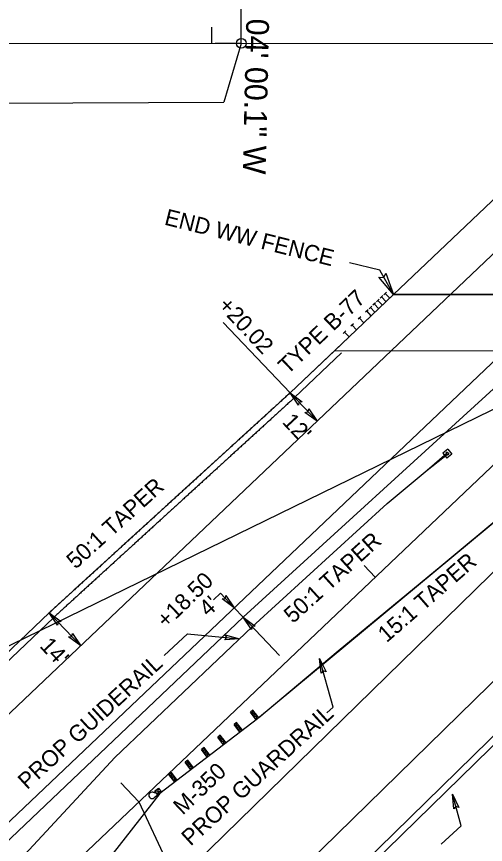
# Model space of a CAD drawing. Extents: x 2389694 to 2405615, y 547005 to 573532.
# Drawn here: x 2397548.9 to 2397692.7, y 559211.7 to 559465.7 of the extents above; entities that cross this region are included whole.
import ezdxf

# ---------------------------------------------------------------- set-up
doc = ezdxf.new("R2010")
doc.units = 0
for name, color, linetype in [('Old_Level_11', 7, 'Continuous'), ('Prop Approach Slab', 7, 'Continuous'), ('Prop Approach Slab Hatching', 7, 'Continuous'), ('Prop Cable Guiderail Anchor Unit CELL', 7, 'Continuous'), ('Prop Cable Guiderail Double Face', 7, 'Continuous'), ('Prop Conc Expressway Gutter', 7, 'Continuous'), ('Prop Dimension', 7, 'Continuous'), ('Prop Dimension Text', 7, 'Continuous'), ('Prop DSN Text', 7, 'Continuous'), ('Prop EOT', 7, 'Continuous'), ('Prop GRAU M350 Approach CELL', 7, 'Continuous'), ('Prop Guardrail', 7, 'Continuous'), ('Prop Horizontal Alignment', 7, 'Continuous'), ('Prop Horizontal Alignment Direction Label', 7, 'Continuous'), ('Prop Horizontal Alignment Station Label', 7, 'Continuous'), ('Prop Horizontal Alignment Tick Large', 7, 'Continuous'), ('Prop Horizontal Alignment Tick Small', 7, 'Continuous'), ('Prop Lane Lines', 7, 'Continuous'), ('Prop SAU III Approach CELL', 7, 'Continuous')]:
    doc.layers.add(name, color=color, linetype=linetype)

# ---------------------------------------------------------------- blocks, each defined once
blk = doc.blocks.new('TERM')
at = {"layer": 'Old_Level_11'}
blk.add_lwpolyline([(-0.01375, 0.00225), (0, 0), (-0.01375, -0.0025), (-0.012, 0)], close=True, dxfattribs=at)

msp = doc.modelspace()

# ---------------------------------------------------------------- linework, layer by layer
at = {"layer": 'Prop Approach Slab'}
for p, q in [((2397827.94, 559535.82), (2397664.46, 559380.39)), ((2397664.46, 559380.39), (2397646.34, 559363.16)), ((2397664.46, 559380.39), (2397725.49, 559380.46))]:
    msp.add_line(p, q, dxfattribs=at)
at = {"layer": 'Prop Approach Slab Hatching'}
msp.add_lwpolyline([(2397664.46, 559380.39), (2397646.34, 559363.16), (2397707.41, 559363.27), (2397725.49, 559380.46)], close=True, dxfattribs=at)
at = {"layer": 'Prop Cable Guiderail Anchor Unit CELL'}
for p, q in [((2397674.8, 559326.5), (2397680.84, 559331.76)), ((2397674.8, 559326.5), (2397680.96, 559331.61)), ((2397674.8, 559326.5), (2397681.07, 559331.44)), ((2397681.09, 559333.02), (2397679.55, 559331.74)), ((2397679.55, 559331.74), (2397680.83, 559330.2)), ((2397680.88, 559332.09), (2397680.5, 559331.77)), ((2397680.5, 559331.77), (2397681.03, 559331.13)), ((2397682.37, 559331.48), (2397680.83, 559330.2)), ((2397680.88, 559332.09), (2397681.42, 559331.45)), ((2397681.42, 559331.45), (2397681.03, 559331.13)), ((2397681.09, 559333.02), (2397682.37, 559331.48)), ((2397662.49, 559316.28), (2397674.8, 559326.5)), ((2397674.8, 559326.5), (2397674.8, 559326.5))]:
    msp.add_line(p, q, dxfattribs=at)
at = {"layer": 'Prop Cable Guiderail Double Face'}
for p, q in [((2397662.49, 559316.28), (2397621.1, 559278.45)), ((2397621.1, 559278.45), (2397578.98, 559238.42)), ((2397578.98, 559238.42), (2397374.65, 559017.94))]:
    msp.add_line(p, q, dxfattribs=at)
at = {"layer": 'Prop Conc Expressway Gutter'}
for p, q in [((2397648.55, 559362.51), (2397634.13, 559348.79)), ((2397067.44, 558812.79), (2397560.28, 559281.35)), ((2397717.75, 559267.14), (2396556.62, 558131.22))]:
    msp.add_line(p, q, dxfattribs=at)
for points in [[(2397634.1, 559348.77), (2397633.6, 559348.31), (2397633.1, 559347.86), (2397632.6, 559347.4), (2397632.11, 559346.95), (2397631.6, 559346.49), (2397631.11, 559346.04), (2397630.61, 559345.58), (2397630.1, 559345.12), (2397629.61, 559344.67), (2397629.11, 559344.21), (2397628.61, 559343.76), (2397628.11, 559343.3), (2397627.62, 559342.85), (2397627.11, 559342.39), (2397626.61, 559341.93), (2397626.12, 559341.48), (2397625.61, 559341.02), (2397625.12, 559340.57), (2397624.62, 559340.11), (2397624.12, 559339.66), (2397623.62, 559339.2), (2397623.13, 559338.75), (2397622.62, 559338.29), (2397622.12, 559337.83), (2397621.63, 559337.38), (2397621.12, 559336.92), (2397620.63, 559336.47), (2397620.13, 559336.01), (2397619.63, 559335.56), (2397619.13, 559335.1), (2397618.63, 559334.64), (2397618.13, 559334.19), (2397617.63, 559333.73), (2397617.14, 559333.28), (2397616.63, 559332.82), (2397616.14, 559332.36), (2397615.64, 559331.91), (2397615.13, 559331.45), (2397614.64, 559331), (2397614.14, 559330.54), (2397613.64, 559330.08), (2397613.14, 559329.63), (2397612.65, 559329.17), (2397612.14, 559328.72), (2397611.64, 559328.26), (2397611.15, 559327.8), (2397610.64, 559327.35), (2397610.15, 559326.89), (2397609.65, 559326.44), (2397609.15, 559325.98), (2397608.65, 559325.53), (2397608.15, 559325.07), (2397607.65, 559324.61), (2397607.15, 559324.16), (2397606.66, 559323.7), (2397606.15, 559323.24), (2397605.66, 559322.79), (2397605.16, 559322.33), (2397604.66, 559321.88), (2397604.16, 559321.42), (2397603.66, 559320.97), (2397603.16, 559320.51), (2397602.66, 559320.05), (2397602.17, 559319.6), (2397601.66, 559319.14), (2397601.17, 559318.69), (2397600.67, 559318.23), (2397600.16, 559317.77), (2397599.67, 559317.32), (2397599.17, 559316.86), (2397598.67, 559316.41), (2397598.17, 559315.95), (2397597.68, 559315.5), (2397597.17, 559315.04)], [(2397597.17, 559315.04), (2397596.67, 559314.58), (2397596.18, 559314.13), (2397595.67, 559313.67), (2397595.18, 559313.22), (2397594.68, 559312.76), (2397594.18, 559312.31), (2397593.68, 559311.85), (2397593.18, 559311.39), (2397592.68, 559310.94), (2397592.18, 559310.48), (2397591.69, 559310.03), (2397591.18, 559309.57), (2397590.69, 559309.12), (2397590.19, 559308.66), (2397589.69, 559308.2), (2397589.19, 559307.75), (2397588.69, 559307.29), (2397588.19, 559306.84), (2397587.69, 559306.38), (2397587.2, 559305.93), (2397586.69, 559305.47), (2397586.2, 559305.02), (2397585.7, 559304.56), (2397585.2, 559304.1), (2397584.7, 559303.65), (2397584.2, 559303.19), (2397583.7, 559302.74), (2397583.2, 559302.28), (2397582.71, 559301.83), (2397582.2, 559301.37), (2397581.7, 559300.91), (2397581.21, 559300.46), (2397580.7, 559300), (2397580.21, 559299.55), (2397579.71, 559299.09), (2397579.21, 559298.64), (2397578.71, 559298.18), (2397578.21, 559297.72), (2397577.71, 559297.27), (2397577.21, 559296.81), (2397576.72, 559296.36), (2397576.21, 559295.9), (2397575.72, 559295.45), (2397575.22, 559294.99), (2397574.72, 559294.53), (2397574.22, 559294.08), (2397573.72, 559293.62), (2397573.22, 559293.17), (2397572.72, 559292.71), (2397572.23, 559292.26), (2397571.72, 559291.8), (2397571.22, 559291.34), (2397570.73, 559290.89), (2397570.23, 559290.43), (2397569.73, 559289.98), (2397569.23, 559289.52), (2397568.73, 559289.07), (2397568.23, 559288.61), (2397567.74, 559288.16), (2397567.23, 559287.7), (2397566.73, 559287.24), (2397566.24, 559286.79), (2397565.74, 559286.33), (2397565.24, 559285.88), (2397564.74, 559285.42), (2397564.24, 559284.97), (2397563.74, 559284.51), (2397563.24, 559284.05), (2397562.74, 559283.6), (2397562.24, 559283.14), (2397561.75, 559282.69), (2397561.24, 559282.23), (2397560.25, 559281.32)]]:
    msp.add_spline(points, degree=3, dxfattribs=at)
at = {"layer": 'Prop Dimension'}
for p, q in [((2397641.02, 559341.55), (2397612.24, 559371.81)), ((2397732.13, 559363.31), (2397531.67, 559265.38)), ((2397646.34, 559363.16), (2397817.91, 559363.47)), ((2397609.25, 559286.72), (2397611.41, 559288.76)), ((2397611.41, 559288.76), (2397615.64, 559284.31)), ((2397568.55, 559272.65), (2397558.9, 559282.8)), ((2397615.64, 559284.31), (2397618.4, 559281.41)), ((2397618.4, 559281.41), (2397629.54, 559269.69))]:
    msp.add_line(p, q, dxfattribs=at)
for points in [[(2397635.29, 559346.45), (2397632.75, 559350.24), (2397636.45, 559347.51), (2397635.47, 559347.38)], [(2397638.48, 559345.34), (2397641.02, 559341.55), (2397637.32, 559344.27), (2397638.29, 559344.41)], [(2397613.1, 559288.1), (2397615.64, 559284.31), (2397611.94, 559287.03), (2397612.92, 559287.17)], [(2397561.44, 559279), (2397558.9, 559282.8), (2397562.6, 559280.07), (2397561.63, 559279.94)], [(2397620.94, 559277.61), (2397618.4, 559281.41), (2397622.1, 559278.68), (2397621.12, 559278.54)], [(2397566.01, 559276.45), (2397568.55, 559272.65), (2397564.85, 559275.38), (2397565.83, 559275.51)]]:
    msp.add_lwpolyline(points, close=True, dxfattribs=at)
at = {"layer": 'Prop DSN Text'}
for p, q in [((2397660.26, 559387.9), (2397651.03, 559390.2)), ((2397664.46, 559380.39), (2397660.26, 559387.9)), ((2397594.17, 559269.71), (2397601.29, 559276.32)), ((2397601.29, 559276.32), (2397617.29, 559274.84)), ((2397645.96, 559253.83), (2397641.81, 559268.78)), ((2397645.96, 559253.83), (2397644.07, 559252.11)), ((2397685.26, 559217.44), (2397682.57, 559227.16)), ((2397586.42, 559224.79), (2397617.92, 559157.34)), ((2397685.26, 559217.44), (2397679.05, 559211.78))]:
    msp.add_line(p, q, dxfattribs=at)
for points in [[(2397612.88, 559276.01), (2397617.29, 559274.84), (2397612.71, 559274.44), (2397613.36, 559275.19)], [(2397642.25, 559264.23), (2397641.81, 559268.78), (2397643.78, 559264.63), (2397642.86, 559264.97)], [(2397683.01, 559222.62), (2397682.57, 559227.16), (2397684.54, 559223.01), (2397683.61, 559223.35)]]:
    msp.add_lwpolyline(points, close=True, dxfattribs=at)
at = {"layer": 'Prop EOT'}
for p, q in [((2397075.71, 558804.1), (2398839.56, 560481.03)), ((2397092.24, 558786.7), (2398856.1, 560463.63)), ((2397708, 559363.27), (2397618.4, 559281.41)), ((2397646.34, 559363.16), (2397632.75, 559350.24)), ((2397743.18, 559350.37), (2397622.76, 559250.27)), ((2396531.69, 558157.19), (2397732.72, 559332.14)), ((2397749.26, 559314.75), (2396548.23, 558139.8)), ((2397066.06, 558814.24), (2397558.9, 559282.8)), ((2397095, 558783.8), (2397618.4, 559281.41)), ((2397719.15, 559265.71), (2396558.02, 558129.79)), ((2397622.76, 559250.27), (2397591.07, 559225.96)), ((2397592.81, 559227.3), (2397504.06, 559114.05))]:
    msp.add_line(p, q, dxfattribs=at)
for points in [[(2397632.75, 559350.25), (2397632.25, 559349.79), (2397631.75, 559349.34), (2397631.25, 559348.88), (2397630.76, 559348.42), (2397630.25, 559347.97), (2397629.76, 559347.51), (2397629.26, 559347.06), (2397628.76, 559346.6), (2397628.26, 559346.14), (2397627.76, 559345.69), (2397627.26, 559345.23), (2397626.76, 559344.78), (2397626.27, 559344.32), (2397625.76, 559343.86), (2397625.26, 559343.41), (2397624.77, 559342.95), (2397624.27, 559342.5), (2397623.77, 559342.04), (2397623.27, 559341.58), (2397622.77, 559341.13), (2397622.27, 559340.67), (2397621.78, 559340.22), (2397621.27, 559339.76), (2397620.77, 559339.3), (2397620.28, 559338.85), (2397619.78, 559338.39), (2397619.28, 559337.94), (2397618.78, 559337.48), (2397618.28, 559337.03), (2397617.78, 559336.57), (2397617.28, 559336.11), (2397616.78, 559335.66), (2397616.28, 559335.2), (2397615.79, 559334.75), (2397615.29, 559334.29), (2397614.79, 559333.84), (2397614.29, 559333.38), (2397613.79, 559332.92), (2397613.29, 559332.47), (2397612.79, 559332.01), (2397612.29, 559331.56), (2397611.79, 559331.1), (2397611.3, 559330.65), (2397610.79, 559330.19), (2397610.29, 559329.73), (2397609.8, 559329.28), (2397609.3, 559328.82), (2397608.8, 559328.37), (2397608.3, 559327.91), (2397607.8, 559327.46), (2397607.3, 559327), (2397606.8, 559326.54), (2397606.3, 559326.09), (2397605.8, 559325.63), (2397605.31, 559325.18), (2397604.81, 559324.72), (2397604.31, 559324.27), (2397603.81, 559323.81), (2397603.31, 559323.36), (2397602.81, 559322.9), (2397602.31, 559322.44), (2397601.81, 559321.99), (2397601.31, 559321.53), (2397600.82, 559321.08), (2397600.32, 559320.62), (2397599.82, 559320.17), (2397599.32, 559319.71), (2397598.82, 559319.25), (2397598.32, 559318.8), (2397597.82, 559318.34), (2397597.32, 559317.89), (2397596.82, 559317.43), (2397596.33, 559316.98), (2397595.83, 559316.52)], [(2397595.83, 559316.52), (2397595.32, 559316.06), (2397594.83, 559315.61), (2397594.33, 559315.15), (2397593.83, 559314.7), (2397593.33, 559314.24), (2397592.83, 559313.79), (2397592.33, 559313.33), (2397591.83, 559312.87), (2397591.33, 559312.42), (2397590.83, 559311.96), (2397590.34, 559311.51), (2397589.84, 559311.05), (2397589.34, 559310.6), (2397588.84, 559310.14), (2397588.34, 559309.68), (2397587.84, 559309.23), (2397587.34, 559308.77), (2397586.84, 559308.32), (2397586.34, 559307.86), (2397585.85, 559307.41), (2397585.35, 559306.95), (2397584.85, 559306.5), (2397584.35, 559306.04), (2397583.85, 559305.58), (2397583.35, 559305.13), (2397582.85, 559304.67), (2397582.35, 559304.22), (2397581.85, 559303.76), (2397581.36, 559303.31), (2397580.86, 559302.85), (2397580.35, 559302.39), (2397579.86, 559301.94), (2397579.36, 559301.48), (2397578.86, 559301.03), (2397578.36, 559300.57), (2397577.86, 559300.12), (2397577.36, 559299.66), (2397576.86, 559299.2), (2397576.37, 559298.75), (2397575.86, 559298.29), (2397575.37, 559297.84), (2397574.87, 559297.38), (2397574.37, 559296.92), (2397573.87, 559296.47), (2397573.37, 559296.01), (2397572.87, 559295.56), (2397572.37, 559295.1), (2397571.87, 559294.64), (2397571.37, 559294.19), (2397570.88, 559293.73), (2397570.38, 559293.28), (2397569.87, 559292.82), (2397569.38, 559292.36), (2397568.88, 559291.91), (2397568.38, 559291.45), (2397567.88, 559291), (2397567.38, 559290.54), (2397566.88, 559290.08), (2397566.39, 559289.63), (2397565.89, 559289.17), (2397565.38, 559288.72), (2397564.89, 559288.26), (2397564.39, 559287.8), (2397563.89, 559287.35), (2397563.39, 559286.89), (2397562.89, 559286.44), (2397562.39, 559285.98), (2397561.89, 559285.52), (2397561.4, 559285.07), (2397560.89, 559284.61), (2397560.4, 559284.16), (2397559.9, 559283.7), (2397558.9, 559282.79)]]:
    msp.add_spline(points, degree=3, dxfattribs=at)
at = {"layer": 'Prop GRAU M350 Approach CELL'}
for p, q in [((2397621.37, 559252.9), (2397620.58, 559252.29)), ((2397622.36, 559249.96), (2397620.58, 559252.29)), ((2397620.58, 559252.29), (2397622.25, 559251.76)), ((2397623.16, 559250.57), (2397621.37, 559252.9)), ((2397621.45, 559251.15), (2397621.37, 559252.9)), ((2397622.76, 559250.27), (2397592.81, 559227.3)), ((2397622.25, 559251.76), (2397621.45, 559251.15)), ((2397623.16, 559250.57), (2397621.45, 559251.15)), ((2397622.25, 559251.76), (2397622.36, 559249.96)), ((2397616.37, 559249.07), (2397615.58, 559248.46)), ((2397617.36, 559246.13), (2397615.58, 559248.46)), ((2397615.58, 559248.46), (2397617.25, 559247.93)), ((2397618.16, 559246.74), (2397616.37, 559249.07)), ((2397616.45, 559247.32), (2397616.37, 559249.07)), ((2397617.25, 559247.93), (2397616.45, 559247.32)), ((2397618.16, 559246.74), (2397616.45, 559247.32)), ((2397617.25, 559247.93), (2397617.36, 559246.13)), ((2397611.37, 559245.24), (2397610.58, 559244.63)), ((2397612.37, 559242.3), (2397610.58, 559244.63)), ((2397610.58, 559244.63), (2397612.25, 559244.09)), ((2397613.16, 559242.9), (2397611.37, 559245.24)), ((2397611.45, 559243.49), (2397611.37, 559245.24)), ((2397612.25, 559244.09), (2397611.45, 559243.49)), ((2397613.16, 559242.9), (2397611.45, 559243.49)), ((2397612.25, 559244.09), (2397612.37, 559242.3)), ((2397606.37, 559241.4), (2397605.58, 559240.79)), ((2397607.37, 559238.46), (2397605.58, 559240.79)), ((2397605.58, 559240.79), (2397607.25, 559240.26)), ((2397608.16, 559239.07), (2397606.37, 559241.4)), ((2397606.45, 559239.65), (2397606.37, 559241.4)), ((2397607.25, 559240.26), (2397606.45, 559239.65)), ((2397608.16, 559239.07), (2397606.45, 559239.65)), ((2397607.25, 559240.26), (2397607.37, 559238.46)), ((2397601.37, 559237.57), (2397600.58, 559236.96)), ((2397602.37, 559234.63), (2397600.58, 559236.96)), ((2397600.58, 559236.96), (2397602.25, 559236.43)), ((2397603.16, 559235.24), (2397601.37, 559237.57)), ((2397601.46, 559235.82), (2397601.37, 559237.57)), ((2397602.25, 559236.43), (2397601.46, 559235.82)), ((2397603.16, 559235.24), (2397601.46, 559235.82)), ((2397602.25, 559236.43), (2397602.37, 559234.63)), ((2397596.37, 559233.74), (2397595.58, 559233.13)), ((2397597.37, 559230.8), (2397595.58, 559233.13)), ((2397595.58, 559233.13), (2397597.25, 559232.59)), ((2397598.16, 559231.4), (2397596.37, 559233.74)), ((2397596.46, 559231.98), (2397596.37, 559233.74)), ((2397597.25, 559232.59), (2397596.46, 559231.98)), ((2397598.16, 559231.4), (2397596.46, 559231.98)), ((2397597.25, 559232.59), (2397597.37, 559230.8)), ((2397597.76, 559231.1), (2397597.31, 559231.69)), ((2397591.27, 559228.15), (2397592.38, 559229)), ((2397592.25, 559226.87), (2397592.38, 559229)), ((2397592.38, 559229), (2397593.36, 559227.72)), ((2397590.73, 559227.7), (2397591.82, 559227.43)), ((2397592.81, 559227.3), (2397591.06, 559225.96)), ((2397592.25, 559226.87), (2397591.27, 559228.15)), ((2397593.36, 559227.72), (2397591.27, 559228.15)), ((2397592.25, 559226.87), (2397591.82, 559227.43)), ((2397592.25, 559226.87), (2397591.82, 559227.43)), ((2397592.81, 559227.3), (2397592.3, 559227.95))]:
    msp.add_line(p, q, dxfattribs=at)
msp.add_ellipse((2397590.46, 559226.75), major_axis=(0.604, -0.788), ratio=0.995379, start_param=2.210226, end_param=6.283185, dxfattribs=at)
at = {"layer": 'Prop Guardrail'}
for p, q in [((2397650.87, 559367.47), (2397632.75, 559350.24)), ((2397632.75, 559350.24), (2397558.9, 559282.8)), ((2397715.64, 559327.62), (2397679.07, 559297.11)), ((2397679.07, 559297.11), (2397647.49, 559270.96)), ((2397558.9, 559282.8), (2397066.06, 558814.24)), ((2397647.49, 559270.96), (2397623.16, 559250.57)), ((2396558.02, 558129.79), (2397719.15, 559265.71))]:
    msp.add_line(p, q, dxfattribs=at)
at = {"layer": 'Prop Horizontal Alignment'}
for p, q in [((2396449.76, 558144.15), (2398871.95, 560446.96)), ((2397617.79, 559457.49), (2397617.72, 559510.9)), ((2396708.79, 559456.44), (2398508.79, 559458.53))]:
    msp.add_line(p, q, dxfattribs=at)
at = {"layer": 'Prop Horizontal Alignment Station Label'}
for p in [(2397617.79, 559457.49), (2397414.01, 559438.53)]:
    msp.add_line(p, (2397612.45, 559439.4), dxfattribs=at)
msp.add_circle((2397617.79, 559457.49), 1.5, dxfattribs=at)
at = {"layer": 'Prop Horizontal Alignment Tick Large'}
for p, q in [((2397617.79, 559457.49), (2397609.79, 559457.48)), ((2397586.42, 559224.79), (2397580.91, 559230.59))]:
    msp.add_line(p, q, dxfattribs=at)
at = {"layer": 'Prop Horizontal Alignment Tick Small'}
for p, q in [((2397608.79, 559457.48), (2397608.78, 559462.48)), ((2397658.89, 559293.69), (2397655.45, 559297.32))]:
    msp.add_line(p, q, dxfattribs=at)
at = {"layer": 'Prop Lane Lines'}
msp.add_line((2397075.71, 558804.1), (2398839.56, 560481.03), dxfattribs=at)
at = {"layer": 'Prop SAU III Approach CELL'}
for p, q in [((2397664.46, 559380.39), (2397650.87, 559367.47)), ((2397660.1, 559379), (2397659.27, 559378.21)), ((2397661.23, 559380.08), (2397660.4, 559379.29)), ((2397662.19, 559378.23), (2397660.81, 559379.68)), ((2397662.36, 559381.16), (2397661.53, 559380.37)), ((2397663.32, 559379.31), (2397661.94, 559380.76)), ((2397657.83, 559376.85), (2397657, 559376.06)), ((2397658.79, 559375), (2397657.42, 559376.45)), ((2397658.96, 559377.93), (2397658.13, 559377.14)), ((2397659.93, 559376.08), (2397658.55, 559377.53)), ((2397661.06, 559377.16), (2397659.68, 559378.61)), ((2397656.7, 559375.77), (2397655.87, 559374.98)), ((2397657.66, 559373.93), (2397656.28, 559375.38)), ((2397652.17, 559371.47), (2397651.34, 559370.68)), ((2397654.43, 559373.62), (2397653.6, 559372.83)), ((2397655.4, 559371.77), (2397654.02, 559373.22)), ((2397649.9, 559369.31), (2397649.07, 559368.52)), ((2397650.87, 559367.47), (2397649.49, 559368.92)), ((2397653.13, 559369.62), (2397651.75, 559371.07))]:
    msp.add_line(p, q, dxfattribs=at)

# ---------------------------------------------------------------- block references
at = {"layer": 'Prop DSN Text', "xscale": 500, "yscale": 499.99999999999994, "rotation": -60.78605186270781}
msp.add_blockref('TERM', (2397664.46, 559380.39), dxfattribs=at)

# ---------------------------------------------------------------- texts
at = {"layer": 'Prop Dimension Text'}
for s, rotation, p in [('TYPE B-77', 43.5532, (2397632.03, 559355.69)), ('+20.02', 313.1053, (2397610.36, 559376.8)), ("12'", 313.1053, (2397630.1, 559341.15)), ('50:1 TAPER', 42.1908, (2397566.99, 559295.98)), ('50:1 TAPER', 42.1908, (2397633.65, 559279.32)), ('15:1 TAPER', 41.044, (2397662.38, 559273.45)), ('+18.50', 43.9866, (2397594.76, 559277.78)), ("4'", 42.4831, (2397607.64, 559281.35)), ("14'", 313.1053, (2397555.74, 559272.41)), ('M-350', 43.5532, (2397599.83, 559220.54))]:
    msp.add_text(s, height=5, rotation=rotation, dxfattribs=at).set_placement(p)
at = {"layer": 'Prop DSN Text'}
for s, rotation, p in [('END WW FENCE', 346, (2397593.96, 559401.93)), ('PROP GUIDERAIL', 42.4563, (2397552.12, 559228.31)), ('PROP GUARDRAIL', 42.3099, (2397602.25, 559211.01))]:
    msp.add_text(s, height=5, rotation=rotation, dxfattribs=at).set_placement(p)
at = {"layer": 'Prop Horizontal Alignment Direction Label'}
msp.add_text('N 0%%d 04\' 00.1" W', height=7, rotation=268.7132, dxfattribs=at).set_placement((2397619.81, 559486.06))

doc.saveas('drawing.dxf')
